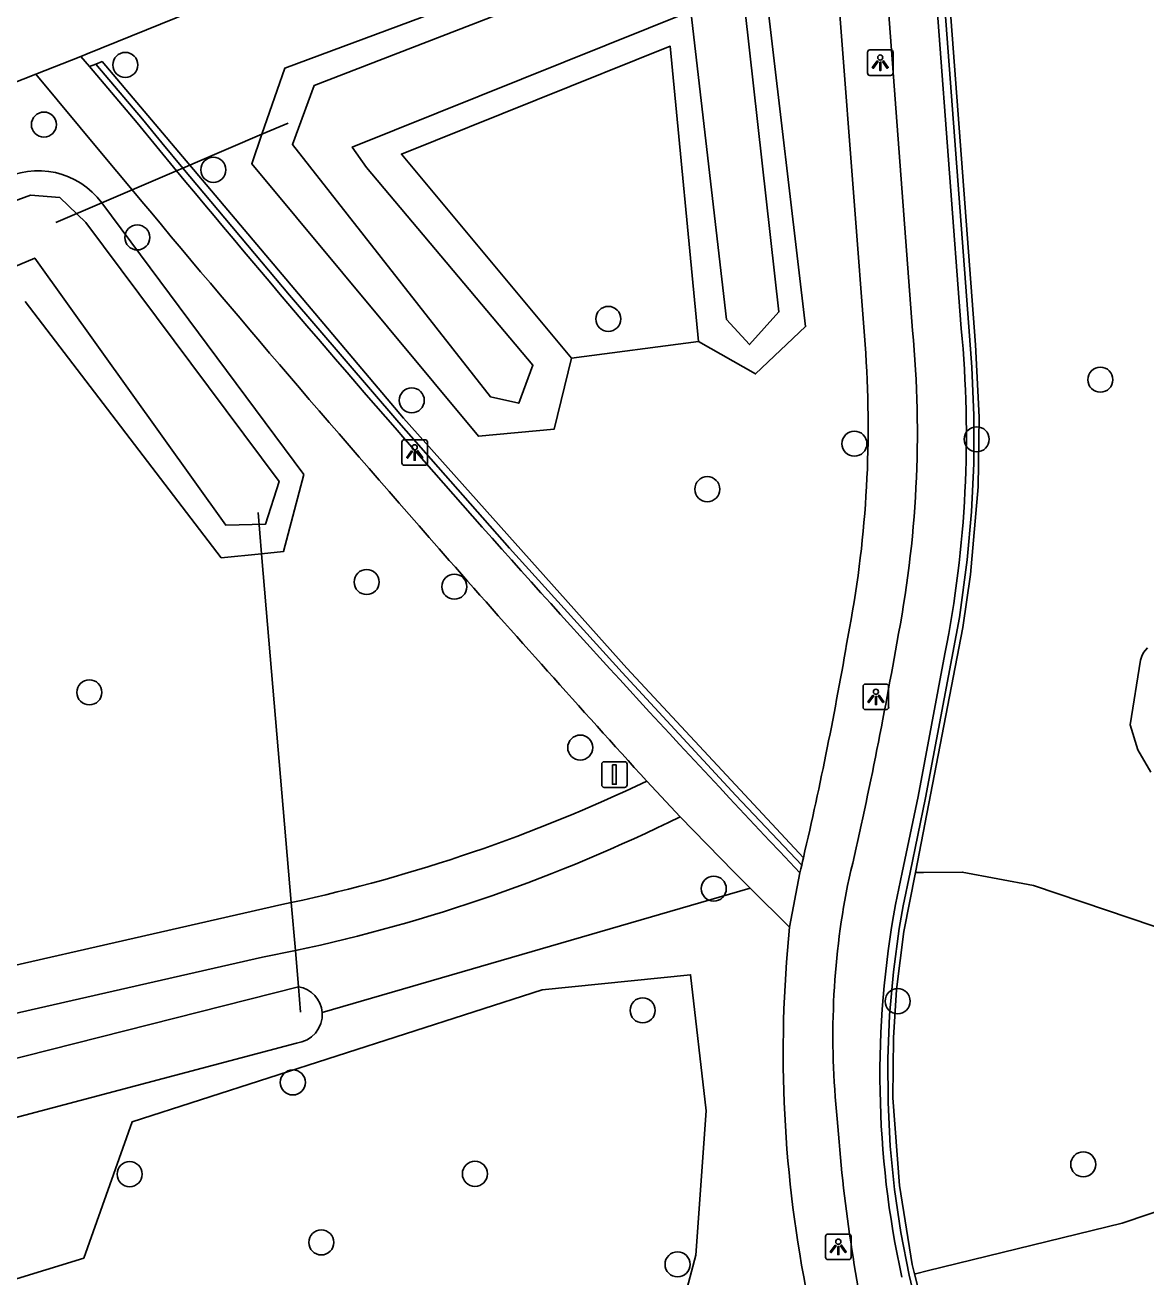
# Model space of a CAD drawing. Extents: x 159053 to 160041, y 380450 to 381422.
# Drawn here: x 159454.08 to 159497.81, y 380821.12 to 380869.98 of the extents above; entities that cross this region are included whole.
import ezdxf

# ---------------------------------------------------------------- set-up
doc = ezdxf.new("R2010")
doc.units = 0
for name, color, linetype in [('IMGEO_Boom', 7, 'Continuous'), ('IMGEO_Duiker', 7, 'Continuous'), ('IMGEO_Fietspad_gesloten', 7, 'Continuous'), ('IMGEO_Groenvoorziening', 7, 'Continuous'), ('IMGEO_Haag', 7, 'Continuous'), ('IMGEO_Lichtpunt', 7, 'Continuous'), ('IMGEO_Rijbaan_lokaal_open', 7, 'Continuous'), ('IMGEO_Verkeersbordpaal', 7, 'Continuous'), ('IMGEO_Voetpad_open', 7, 'Continuous'), ('IMGEO_Waterloop', 7, 'Continuous')]:
    doc.layers.add(name, color=color, linetype=linetype)

msp = doc.modelspace()

# ---------------------------------------------------------------- linework, layer by layer
at = {"layer": 'IMGEO_Boom'}
for centre in [(159457.992, 380868.427), (159454.817, 380866.1), (159461.427, 380864.333), (159458.459, 380861.694), (159476.835, 380858.513), (159496.032, 380856.142), (159469.168, 380855.336), (159486.437, 380853.643), (159491.208, 380853.816), (159480.697, 380851.868), (159467.406, 380848.244), (159470.83, 380848.063), (159456.589, 380843.939), (159475.741, 380841.784), (159480.948, 380836.279), (159488.124, 380831.885), (159478.175, 380831.527), (159464.528, 380828.714), (159495.364, 380825.516), (159458.161, 380825.134), (159471.631, 380825.146), (159465.638, 380822.471), (159479.536, 380821.614)]:
    msp.add_circle(centre, 0.489, dxfattribs=at)
at = {"layer": 'IMGEO_Duiker'}
for points in [[(159455.283, 380862.273), (159457.074, 380863.041), (159458.258, 380863.549), (159459.994, 380864.293), (159460.233, 380864.396), (159460.504, 380864.512), (159460.629, 380864.565), (159463.323, 380865.72), (159464.341, 380866.157)], [(159464.832, 380831.461), (159464.748, 380832.451), (159464.628, 380833.858), (159464.468, 380835.733), (159463.491, 380847.203), (159463.308, 380849.351), (159463.171, 380850.963)]]:
    msp.add_lwpolyline(points, dxfattribs=at)
at = {"layer": 'IMGEO_Fietspad_gesloten'}
for points in [[(159487.234, 380877.533), (159487.353, 380876.129), (159488.707, 380858.061)], [(159490.604, 380858.14), (159489.242, 380876.345), (159489.189, 380876.932)], [(159488.04, 380835.663), (159488.3, 380836.907), (159488.92, 380839.879), (159489.969, 380845.446)]]:
    msp.add_lwpolyline(points, dxfattribs=at)
for centre, radius, start, end in [((159446.4, 380854.093), 42.493, 348.8248, 5.3586), ((159447.061, 380853.955), 43.744, 348.783, 5.4895), ((159328.284, 380873.375), 162.155, 346.81764, 350.22965), ((159516.262, 380830.51), 30.666, 168.9352, 186.0191), ((159524.271, 380829.002), 36.838, 169.5822, 192.3558), ((159549.685, 380831.874), 64.084, 184.09843, 192.74073)]:
    msp.add_arc(centre, radius, start, end, dxfattribs=at)
at = {"layer": 'IMGEO_Groenvoorziening'}
for points in [[(159480.289, 380874.282), (159464.22, 380868.302), (159463.323, 380865.72), (159462.922, 380864.567), (159471.766, 380853.934), (159474.72, 380854.207), (159475.4, 380856.976)], [(159480.348, 380857.634), (159482.582, 380856.367), (159484.529, 380858.213), (159482.961, 380871.582)], [(159475.4, 380856.976), (159468.765, 380864.946), (159479.25, 380869.156), (159480.348, 380857.634)], [(159464.961, 380852.448), (159457.074, 380863.041)], [(159454.08, 380859.19), (159461.737, 380849.19), (159463.308, 380849.351), (159464.167, 380849.439), (159464.961, 380852.448)], [(159480.348, 380857.634), (159475.4, 380856.976)], [(159497.995, 380840.818), (159497.488, 380841.698), (159497.198, 380842.672), (159497.599, 380845.196), (159497.645, 380845.352), (159497.715, 380845.49), (159497.865, 380845.671)], [(159488.814, 380836.91), (159488.914, 380836.911), (159489.136, 380836.913), (159490.645, 380836.924), (159493.43, 380836.403), (159500, 380834.174), (159506.012, 380831.824), (159506.241, 380831.41), (159506.551, 380830.654), (159506.747, 380829.86), (159506.825, 380829.047), (159506.728, 380828.343), (159506.511, 380827.593), (159506.18, 380826.886), (159505.746, 380826.237), (159500, 380824.281), (159496.878, 380823.218), (159489.277, 380821.362), (159488.869, 380821.262), (159488.783, 380821.241)], [(159482.373, 380836.301), (159465.671, 380831.444)], [(159464.306, 380810.051), (159463.622, 380815.563), (159479.337, 380818.54), (159480.253, 380821.97), (159480.656, 380827.608), (159480.043, 380832.917), (159474.253, 380832.328), (159458.258, 380827.171), (159456.373, 380821.858), (159402.648, 380805.353), (159401.611, 380804.823), (159400.53, 380803.747), (159399.93, 380802.675), (159401.342, 380796.428)]]:
    msp.add_lwpolyline(points, dxfattribs=at)
msp.add_arc((159454.599, 380861.235), 3.064, 36.1173, 118.8711, dxfattribs=at)
at = {"layer": 'IMGEO_Haag'}
for points in [[(159489.538, 380817.453), (159488.903, 380819.827), (159488.578, 380821.19), (159488.254, 380822.854), (159488.007, 380824.539), (159487.838, 380826.233), (159487.748, 380827.934), (159487.738, 380829.636), (159487.807, 380831.337), (159487.956, 380833.033), (159488.184, 380834.723), (159488.336, 380835.61), (159488.607, 380836.909), (159489.214, 380839.821), (159490.541, 380846.863), (159490.837, 380849.11), (159491.004, 380850.986), (159491.091, 380852.867), (159491.097, 380854.75), (159491.024, 380856.632), (159490.9, 380858.2), (159489.539, 380876.395), (159489.493, 380876.901)], [(159489.493, 380876.901), (159489.703, 380876.879), (159491.166, 380857.506), (159491.299, 380854.681), (159491.259, 380851.955), (159490.971, 380848.541), (159490.671, 380846.467), (159488.814, 380836.91)], [(159456.843, 380868.459), (159456.6, 380868.36)], [(159456.843, 380868.459), (159457.084, 380868.557), (159460.504, 380864.512), (159468.847, 380854.64), (159477.556, 380844.88), (159484.447, 380837.486)], [(159484.379, 380837.193), (159481.816, 380839.908), (159477.371, 380844.711), (159472.985, 380849.566), (159468.658, 380854.476), (159464.392, 380859.439), (159460.233, 380864.396), (159459.415, 380865.386), (159458.658, 380866.306), (159456.843, 380868.459)], [(159488.783, 380821.241), (159488.69, 380821.607), (159488.19, 380824.696), (159487.939, 380828.117), (159487.961, 380830.456), (159488.082, 380832.337), (159488.366, 380834.603), (159488.814, 380836.91)], [(159488.783, 380821.241), (159489.734, 380817.493)]]:
    msp.add_lwpolyline(points, dxfattribs=at)
at = {"layer": 'IMGEO_Lichtpunt'}
for p, q in [((159486.948, 380868.92), (159486.948, 380868.113)), ((159486.948, 380868.92), (159486.948, 380868.113)), ((159487.85, 380869.015), (159487.042, 380869.015)), ((159487.85, 380869.015), (159487.042, 380869.015)), ((159487.944, 380868.113), (159487.944, 380868.92)), ((159487.944, 380868.113), (159487.944, 380868.92)), ((159487.042, 380868.019), (159487.85, 380868.019)), ((159487.042, 380868.019), (159487.85, 380868.019)), ((159468.782, 380853.704), (159468.782, 380852.897)), ((159468.782, 380853.704), (159468.782, 380852.897)), ((159469.684, 380853.799), (159468.876, 380853.799)), ((159469.684, 380853.799), (159468.876, 380853.799)), ((159469.778, 380852.897), (159469.778, 380853.704)), ((159469.778, 380852.897), (159469.778, 380853.704)), ((159468.876, 380852.803), (159469.684, 380852.803)), ((159468.876, 380852.803), (159469.684, 380852.803)), ((159487.679, 380844.261), (159486.871, 380844.261)), ((159487.679, 380844.261), (159486.871, 380844.261)), ((159486.777, 380844.166), (159486.777, 380843.359)), ((159486.777, 380844.166), (159486.777, 380843.359)), ((159487.773, 380843.359), (159487.773, 380844.166)), ((159487.773, 380843.359), (159487.773, 380844.166)), ((159486.871, 380843.265), (159487.679, 380843.265)), ((159486.871, 380843.265), (159487.679, 380843.265)), ((159486.212, 380822.796), (159485.404, 380822.796)), ((159486.212, 380822.796), (159485.404, 380822.796)), ((159485.31, 380822.701), (159485.31, 380821.894)), ((159485.31, 380822.701), (159485.31, 380821.894)), ((159486.306, 380821.894), (159486.306, 380822.701)), ((159486.306, 380821.894), (159486.306, 380822.701)), ((159485.404, 380821.8), (159486.212, 380821.8)), ((159485.404, 380821.8), (159486.212, 380821.8))]:
    msp.add_line(p, q, dxfattribs=at)
for points in [[(159487.322, 380868.584), (159487.361, 380868.556), (159487.173, 380868.294), (159487.135, 380868.321), (159487.322, 380868.584)], [(159487.424, 380868.536), (159487.471, 380868.536), (159487.471, 380868.214), (159487.424, 380868.214), (159487.424, 380868.536)], [(159487.534, 380868.556), (159487.572, 380868.583), (159487.759, 380868.321), (159487.72, 380868.293), (159487.534, 380868.556)], [(159469.156, 380853.368), (159469.195, 380853.34), (159469.007, 380853.078), (159468.969, 380853.105), (159469.156, 380853.368)], [(159469.258, 380853.32), (159469.305, 380853.32), (159469.305, 380852.998), (159469.258, 380852.998), (159469.258, 380853.32)], [(159469.368, 380853.34), (159469.406, 380853.367), (159469.593, 380853.105), (159469.554, 380853.077), (159469.368, 380853.34)], [(159487.151, 380843.83), (159487.19, 380843.802), (159487.002, 380843.54), (159486.964, 380843.567), (159487.151, 380843.83)], [(159487.253, 380843.782), (159487.3, 380843.782), (159487.3, 380843.46), (159487.253, 380843.46), (159487.253, 380843.782)], [(159487.363, 380843.802), (159487.401, 380843.829), (159487.588, 380843.567), (159487.549, 380843.539), (159487.363, 380843.802)], [(159485.684, 380822.365), (159485.723, 380822.337), (159485.535, 380822.075), (159485.497, 380822.102), (159485.684, 380822.365)], [(159485.786, 380822.317), (159485.833, 380822.317), (159485.833, 380821.995), (159485.786, 380821.995), (159485.786, 380822.317)], [(159485.896, 380822.337), (159485.934, 380822.364), (159486.121, 380822.102), (159486.082, 380822.074), (159485.896, 380822.337)]]:
    msp.add_lwpolyline(points, dxfattribs=at)
for centre in [(159487.447, 380868.718), (159469.281, 380853.502), (159487.276, 380843.964), (159485.809, 380822.499)]:
    msp.add_circle(centre, 0.0994, dxfattribs=at)
for centre, start, end in [((159487.042, 380868.92), 90, 180), ((159487.042, 380868.92), 90, 180), ((159487.85, 380868.92), 0, 90), ((159487.85, 380868.92), 0, 90), ((159487.042, 380868.113), 180, 270), ((159487.042, 380868.113), 180, 270), ((159487.85, 380868.113), 270, 0), ((159487.85, 380868.113), 270, 360), ((159468.876, 380853.704), 90, 180), ((159468.876, 380853.704), 90, 180), ((159469.684, 380853.704), 0, 90), ((159469.684, 380853.704), 0, 90), ((159468.876, 380852.897), 180, 270), ((159468.876, 380852.897), 180, 270), ((159469.684, 380852.897), 270, 0), ((159469.684, 380852.897), 270, 360), ((159486.871, 380844.166), 90, 180), ((159486.871, 380844.166), 90, 180), ((159487.679, 380844.166), 0, 90), ((159487.679, 380844.166), 0, 90), ((159486.871, 380843.359), 180, 270), ((159486.871, 380843.359), 180, 270), ((159487.679, 380843.359), 270, 0), ((159487.679, 380843.359), 270, 360), ((159485.404, 380822.701), 90, 180), ((159485.404, 380822.701), 90, 180), ((159486.212, 380822.701), 0, 90), ((159486.212, 380822.701), 0, 90), ((159485.404, 380821.894), 180, 270), ((159485.404, 380821.894), 180, 270), ((159486.212, 380821.894), 270, 0), ((159486.212, 380821.894), 270, 360)]:
    msp.add_arc(centre, 0.0946, start, end, dxfattribs=at)
at = {"layer": 'IMGEO_Rijbaan_lokaal_open'}
for points in [[(159456.261, 380868.762), (159456.504, 380868.861), (159461.674, 380870.962)], [(159456.261, 380868.762), (159454.503, 380868.061)], [(159443.031, 380863.534), (159454.503, 380868.061)]]:
    msp.add_lwpolyline(points, dxfattribs=at)
at = {"layer": 'IMGEO_Verkeersbordpaal'}
for p, q in [((159476.578, 380840.33), (159476.578, 380841.13)), ((159476.578, 380841.13), (159476.578, 380840.33)), ((159476.678, 380841.23), (159477.468, 380841.23)), ((159477.468, 380841.23), (159476.678, 380841.23)), ((159477.568, 380841.13), (159477.568, 380840.33)), ((159477.568, 380840.33), (159477.568, 380841.13)), ((159477.468, 380840.23), (159476.678, 380840.23)), ((159476.678, 380840.23), (159477.468, 380840.23))]:
    msp.add_line(p, q, dxfattribs=at)
msp.add_lwpolyline([(159476.998, 380841.105), (159477.148, 380841.105), (159477.148, 380840.355), (159476.998, 380840.355), (159476.998, 380841.105)], dxfattribs=at)
for centre, start, end in [((159476.678, 380841.13), 90, 180), ((159476.678, 380841.13), 90, 180), ((159477.468, 380841.13), 0, 90), ((159477.468, 380841.13), 360, 90), ((159476.678, 380840.33), 180, 270), ((159476.678, 380840.33), 180, 270), ((159477.468, 380840.33), 270, 0), ((159477.468, 380840.33), 270, 0)]:
    msp.add_arc(centre, 0.1, start, end, dxfattribs=at)
at = {"layer": 'IMGEO_Voetpad_open'}
for points in [[(159485.331, 380877.412), (159485.434, 380875.998), (159486.877, 380857.176)], [(159456.6, 380868.36), (159456.261, 380868.762)], [(159459.994, 380864.293), (159459.222, 380865.227), (159458.453, 380866.162), (159456.6, 380868.36)], [(159454.503, 380868.061), (159457.065, 380864.986), (159458.258, 380863.549)], [(159478.334, 380840.477), (159479.633, 380839.081)], [(159479.633, 380839.081), (159481.729, 380836.94), (159482.373, 380836.301)], [(159484.447, 380837.486), (159484.413, 380837.34), (159484.379, 380837.193)], [(159484.379, 380837.193), (159484.344, 380837.047), (159484.31, 380836.901)], [(159483.908, 380834.776), (159484.31, 380836.901)], [(159482.373, 380836.301), (159483.908, 380834.776)], [(159464.468, 380835.733), (159464.103, 380835.655), (159447.084, 380831.776)], [(159464.628, 380833.858), (159463.339, 380833.597), (159419.463, 380823.617)]]:
    msp.add_lwpolyline(points, dxfattribs=at)
for centre, radius, start, end in [((159872.612, 381206.087), 535.796, 219.63682, 223.5544), ((159991.612, 381307.433), 693.901, 219.768899, 221.340293), ((159443.966, 380854.31), 43.007, 348.9897, 3.8215), ((160006.64, 381320.717), 713.959, 221.344065, 222.27138), ((159338.399, 380871.379), 149.929, 346.93487, 350.29174), ((159451.219, 380897.093), 62.774, 282.18409, 295.59081), ((159451.254, 380896.445), 64, 282.062, 296.32238), ((159531.971, 380829.879), 48.312, 174.1819, 191.5237)]:
    msp.add_arc(centre, radius, start, end, dxfattribs=at)
at = {"layer": 'IMGEO_Waterloop'}
for points in [[(159481.451, 380858.491), (159480.05, 380870.529), (159466.844, 380865.221), (159467.401, 380864.43), (159473.892, 380856.707), (159473.34, 380855.221), (159472.236, 380855.476), (159464.508, 380865.327), (159465.357, 380867.62), (159479.158, 380872.971), (159480.559, 380873.268), (159481.493, 380872.928), (159482.003, 380872.037), (159483.489, 380858.788), (159482.343, 380857.514), (159481.451, 380858.491)], [(159423.237, 380839.871), (159423.205, 380851.113), (159423.502, 380852.217), (159423.927, 380852.896), (159424.755, 380853.427), (159425.923, 380853.746), (159433.184, 380855.444), (159445.668, 380859.521), (159452.759, 380862.79), (159454.288, 380863.342), (159455.434, 380863.257), (159456.454, 380862.281), (159463.991, 380852.164), (159463.46, 380850.497), (159461.91, 380850.465), (159454.46, 380860.885), (159446.308, 380857.445), (159440.872, 380855.534), (159432.677, 380853.029), (159428.314, 380851.702), (159426.998, 380851.437), (159425.331, 380851.023), (159425.32, 380850.566), (159425.554, 380839.781)], [(159464.748, 380832.451), (159419.21, 380820.907)], [(159419.663, 380818.318), (159464.665, 380830.251)]]:
    msp.add_lwpolyline(points, dxfattribs=at)
for centre, start, end in [((159464.564, 380831.356), 4.5346, 80.4811), ((159464.564, 380831.357), 275.2097, 4.5116)]:
    msp.add_arc(centre, 1.11, start, end, dxfattribs=at)

doc.saveas('drawing.dxf')
